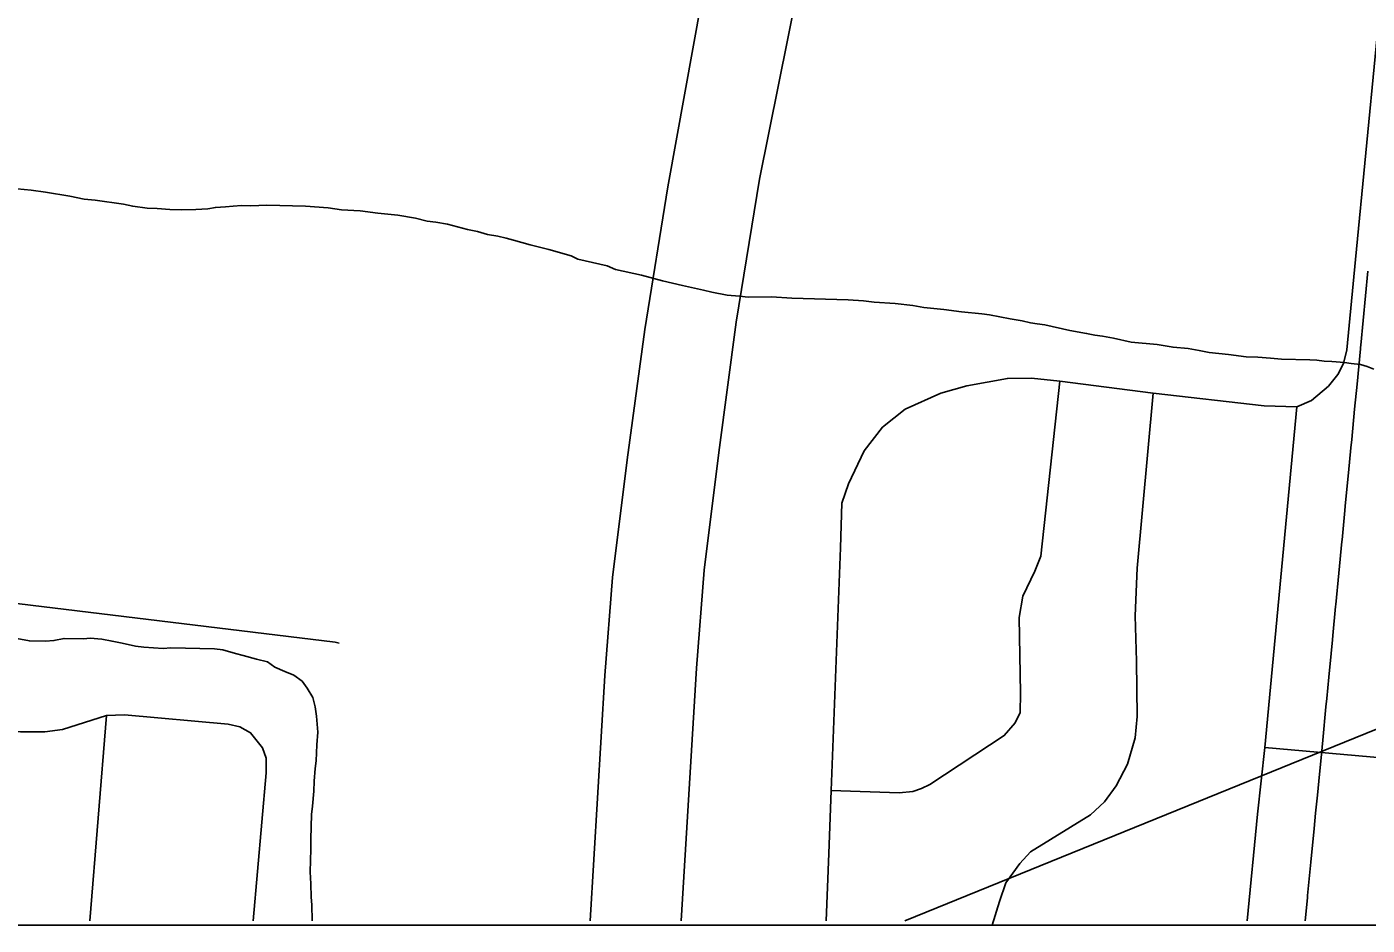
# Model space of a CAD drawing. Extents: x 0 to 34, y 0 to 22.
# Drawn here: x 6.657 to 7.262, y 14 to 14.405 of the extents above; entities that cross this region are included whole.
import ezdxf

# ---------------------------------------------------------------- set-up
doc = ezdxf.new("R2010")
doc.units = 0
for name, color, linetype in [('GM_X_City_Street', 7, 'Continuous'), ('GM_X_Interchange_Ramps', 7, 'Continuous'), ('GM_X_Interstate_Route', 7, 'Continuous'), ('GM_X_Minor_River', 7, 'Continuous'), ('GM_X_Section', 7, 'Continuous'), ('GM_X_State_Shield', 7, 'Continuous'), ('GM_X_Township_Road', 7, 'Continuous'), ('SH_Data', 7, 'Continuous')]:
    doc.layers.add(name, color=color, linetype=linetype)

msp = doc.modelspace()

# ---------------------------------------------------------------- linework, layer by layer
at = {"layer": 'GM_X_City_Street'}
for p, q in [((6.68571, 14.00189), (6.69326, 14.09464)), ((7.21626, 14.08023), (7.2519, 14.07707))]:
    msp.add_line(p, q, dxfattribs=at)
for points in [[(7.23077, 14.23389), (7.23739, 14.23679), (7.24494, 14.24329), (7.24923, 14.24851), (7.25179, 14.25351), (7.2533, 14.25966), (7.25724, 14.30041), (7.28058, 14.54132), (7.289, 14.54071)], [(7.01819, 14.00189), (7.01937, 14.0323), (7.02048, 14.06074), (7.02467, 14.17034), (7.02524, 14.19051), (7.02824, 14.19924), (7.0354, 14.21412), (7.0437, 14.2247), (7.05385, 14.23286), (7.07002, 14.24015), (7.08175, 14.24345), (7.10006, 14.24673), (7.11094, 14.24688), (7.12367, 14.24559), (7.16587, 14.24015), (7.21594, 14.23443), (7.23077, 14.23389)], [(7.02048, 14.06074), (7.0512, 14.05968), (7.05729, 14.06032), (7.06129, 14.06175), (7.06494, 14.06347), (7.09857, 14.0856), (7.1036, 14.09129), (7.10579, 14.09598), (7.106, 14.10473), (7.10534, 14.13883), (7.107, 14.14848), (7.11234, 14.15971), (7.11519, 14.16659), (7.12367, 14.24559)], [(7.09316, 14), (7.0965, 14.01074), (7.09934, 14.01904), (7.10567, 14.02778), (7.11048, 14.03303), (7.13757, 14.04974), (7.14381, 14.05563), (7.14919, 14.06292), (7.15421, 14.07271), (7.15778, 14.08452), (7.15855, 14.09412), (7.15838, 14.11908), (7.15777, 14.13954), (7.15855, 14.16112), (7.16587, 14.24015)], [(7.20832, 14.00189), (7.2129, 14.05008), (7.21626, 14.08023), (7.23077, 14.23389)], [(6.62172, 14.14896), (6.79659, 14.12768), (6.79829, 14.12725)], [(6.61633, 14.09071), (6.65448, 14.0873), (6.66542, 14.08722), (6.67345, 14.08837), (6.69326, 14.09464), (6.70137, 14.09487), (6.74825, 14.09067), (6.75345, 14.08944), (6.75834, 14.08684), (6.76377, 14.08003)], [(6.75948, 14.00189), (6.76531, 14.06879), (6.76538, 14.07535), (6.76377, 14.08003)]]:
    msp.add_lwpolyline(points, dxfattribs=at)
at = {"layer": 'GM_X_Interchange_Ramps'}
msp.add_lwpolyline([(7.23444, 14.00189), (7.23546, 14.0123), (7.23557, 14.01343), (7.23705, 14.02851), (7.23852, 14.04359), (7.2392, 14.05048), (7.24, 14.05867), (7.24092, 14.06812), (7.2415, 14.07404), (7.24241, 14.08347), (7.24386, 14.09855), (7.24422, 14.1023), (7.24514, 14.11186), (7.24531, 14.11363), (7.24558, 14.11644), (7.24676, 14.12871), (7.24696, 14.13077), (7.24821, 14.14379), (7.2483, 14.14472), (7.24966, 14.15888), (7.25104, 14.17319), (7.25112, 14.17396), (7.25127, 14.1756), (7.25238, 14.18714), (7.25257, 14.18904), (7.25374, 14.20128), (7.25402, 14.20412), (7.2551, 14.21542), (7.25547, 14.2192), (7.25679, 14.23292), (7.25788, 14.24423), (7.2594, 14.26011), (7.25946, 14.26074), (7.25957, 14.26182), (7.26281, 14.29521)], dxfattribs=at)
at = {"layer": 'GM_X_Interstate_Route'}
for points in [[(6.95279, 14.00189), (6.95959, 14.11599), (6.9631, 14.16029), (6.96968, 14.21337), (6.97757, 14.27215), (6.9881, 14.33663), (7.00521, 14.42195), (7.02582, 14.50727), (7.05653, 14.61299), (7.10069, 14.75537), (7.15895, 14.93889)], [(6.91168, 14.00189), (6.91828, 14.11265), (6.92179, 14.15695), (6.92837, 14.21003), (6.93626, 14.26881), (6.94679, 14.33329), (6.96208, 14.41803), (6.9787, 14.49058), (6.99597, 14.55457), (7.01226, 14.60934), (7.03397, 14.68024), (7.05683, 14.75229), (7.05842, 14.75737), (7.07411, 14.80756), (7.09434, 14.87353), (7.11101, 14.92951)]]:
    msp.add_lwpolyline(points, dxfattribs=at)
at = {"layer": 'GM_X_Minor_River'}
for points in [[(6.64985, 14.33268), (6.65934, 14.33169), (6.66578, 14.33077), (6.67676, 14.32898), (6.6832, 14.32767), (6.68813, 14.32717), (6.70101, 14.32533), (6.70517, 14.32447), (6.71162, 14.32355), (6.71618, 14.32344), (6.72187, 14.32292), (6.72719, 14.32279), (6.73366, 14.32301), (6.73899, 14.32326), (6.74243, 14.32393), (6.747, 14.3242), (6.75043, 14.32449), (6.75424, 14.32478), (6.75842, 14.32468), (6.76565, 14.32488), (6.78313, 14.32445), (6.79339, 14.32381), (6.79945, 14.3229), (6.8078, 14.32232), (6.81576, 14.32136), (6.82487, 14.32037), (6.83282, 14.31904), (6.83811, 14.31777)], [(6.83811, 14.31777), (6.84191, 14.31729), (6.84721, 14.3164), (6.85174, 14.31515), (6.85627, 14.3139), (6.86081, 14.31302), (6.86535, 14.31177), (6.86989, 14.3109), (6.87367, 14.31005), (6.87707, 14.3092), (6.88463, 14.30711), (6.89294, 14.30501), (6.90314, 14.30209), (6.90614, 14.3005), (6.91938, 14.29751), (6.92314, 14.29589), (6.93487, 14.29332), (6.94431, 14.29081), (6.95339, 14.28869), (6.96284, 14.28655), (6.96662, 14.2857), (6.97344, 14.28439), (6.97913, 14.28387), (6.98292, 14.28339), (6.99357, 14.28351), (7.00269, 14.28291), (7.02815, 14.28228), (7.03498, 14.28173), (7.03991, 14.28123), (7.04941, 14.28061), (7.05737, 14.27966), (7.06229, 14.27877), (7.07139, 14.27779), (7.07935, 14.27683), (7.08846, 14.27584), (7.09187, 14.27538), (7.10133, 14.27363), (7.10664, 14.27273), (7.11042, 14.27188), (7.11345, 14.27143), (7.11686, 14.27096), (7.12821, 14.2684), (7.13578, 14.26707), (7.13956, 14.26622), (7.14297, 14.26575), (7.14789, 14.26487), (7.15584, 14.26316), (7.1676, 14.26211), (7.1748, 14.26079), (7.18163, 14.26024), (7.18655, 14.25936), (7.19109, 14.25848), (7.19981, 14.25751), (7.20778, 14.25655), (7.2131, 14.25642), (7.21879, 14.2559), (7.22372, 14.2554), (7.23664, 14.25508), (7.23968, 14.255), (7.2431, 14.25454), (7.24652, 14.25446), (7.25221, 14.25393), (7.25524, 14.25348), (7.25941, 14.25299), (7.26243, 14.25216), (7.26544, 14.25095)], [(6.64942, 14.13005), (6.65851, 14.12831), (6.66573, 14.12813), (6.66954, 14.12841), (6.67413, 14.12944), (6.68287, 14.12923), (6.68592, 14.12953), (6.69123, 14.12902), (6.69577, 14.12814), (6.70031, 14.12727), (6.70637, 14.12598), (6.71016, 14.12551), (6.71889, 14.12491), (6.72232, 14.12521), (6.74208, 14.12472), (6.74587, 14.12425), (6.75154, 14.12259), (6.75494, 14.12174), (6.76098, 14.12007), (6.7659, 14.11881), (6.76926, 14.11645), (6.77377, 14.11443), (6.77792, 14.11281), (6.78165, 14.11006), (6.78386, 14.10696), (6.78642, 14.10272), (6.78745, 14.09851), (6.78811, 14.09431), (6.78869, 14.08707), (6.78817, 14.08138), (6.78799, 14.07416), (6.78753, 14.07075), (6.78701, 14.06506), (6.7869, 14.06051), (6.78635, 14.05368), (6.78588, 14.04988), (6.7856, 14.03887), (6.78549, 14.03431), (6.78524, 14.02405), (6.78549, 14.01872), (6.78572, 14.01263), (6.78601, 14.00921), (6.78616, 14.00189)]]:
    msp.add_lwpolyline(points, dxfattribs=at)
at = {"layer": 'GM_X_Section'}
msp.add_lwpolyline([(6.60811, 14.00189), (6.67904, 14.83565), (7.71554, 15.1965), (7.63475, 14.23794), (7.05377, 14.00189)], dxfattribs=at)
at = {"layer": 'GM_X_State_Shield'}
msp.add_lwpolyline([(7.61333, 14.00189), (7.63475, 14.23794), (7.05377, 14.00189)], dxfattribs=at)
at = {"layer": 'GM_X_Township_Road'}
msp.add_lwpolyline([(7.4138, 14.00189), (7.41229, 14.01095), (7.4012, 14.02901), (7.3873, 14.04568), (7.3637, 14.05678), (7.3387, 14.06094), (7.31175, 14.06252), (7.29148, 14.06372), (7.27056, 14.07544), (7.2519, 14.07707)], dxfattribs=at)
at = {"layer": 'SH_Data'}
msp.add_line((2, 14), (9, 14), dxfattribs=at)

doc.saveas('drawing.dxf')
